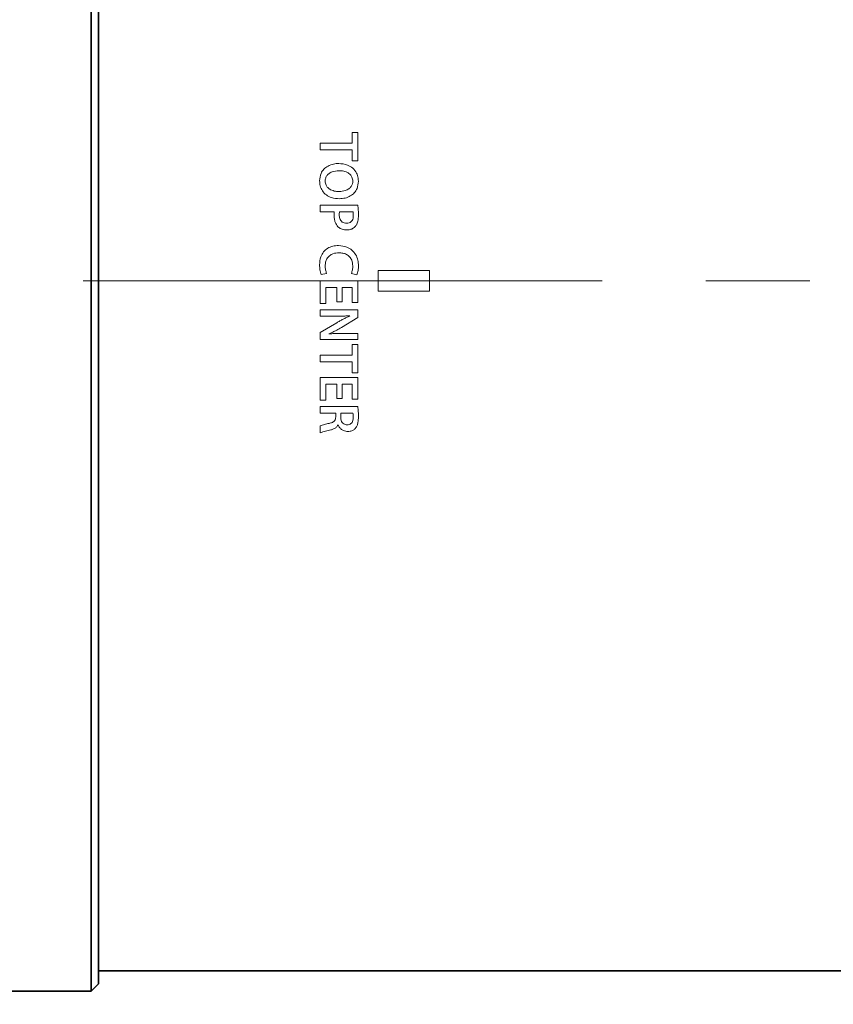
# Model space of a CAD drawing. Header units: millimetres. Extents: x 0 to 1118, y 0 to 864.
# Tile 272 of 339: x 622 to 642, y 709 to 733. Entities that reach past the tile are written whole.
import ezdxf

# ---------------------------------------------------------------- set-up
doc = ezdxf.new("R2010")
doc.units = ezdxf.units.MM
doc.linetypes.add('CENTERX2', pattern=[20.32, 12.7, -2.54, 2.54, -2.54])
doc.styles.add('SLDTEXTSTYLE0', font='TXT', dxfattribs={"width": 0.605})
doc.dimstyles.new('SLDDIMSTYLE1', dxfattribs={"dimtxt": 3.175, "dimasz": 4.572, "dimexe": 0, "dimexo": 0.0625, "dimgap": 0.79375, "dimtad": 0, "dimtih": 1, "dimtoh": 1, "dimdec": 1, "dimlfac": 4, "dimrnd": 1e-09, "dimzin": 4, "dimdsep": 46, "dimtxsty": 'SLDTEXTSTYLE0', "dimsah": 1, "dimcen": 0.09, "dimadec": 0, "dimazin": 1, "dimtfac": 1, "dimtofl": 0, "dimtmove": 0, "dimatfit": 3, "dimfxl": 1, "dimfrac": 2, "dimtolj": 1, "dimtzin": 12, "dimarcsym": 0})

# ---------------------------------------------------------------- blocks, each defined once
blk = doc.blocks.new('_D_17')
at = {"color": 7, "linetype": 'Continuous', "lineweight": 0}
for p, q in [((688.238, 798.934), (558.151, 798.934)), ((559.751, 798.934), (559.751, 732.534)), ((560.963, 731.806), (559.872, 731.806)), ((559.872, 731.806), (559.872, 726.934)), ((569.452, 731.806), (570.544, 731.806)), ((570.544, 731.806), (570.544, 726.934)), ((559.872, 726.934), (560.963, 726.934)), ((570.544, 726.934), (569.452, 726.934)), ((559.751, 654.934), (559.751, 721.333)), ((688.238, 654.934), (558.151, 654.934))]:
    blk.add_line(p, q, dxfattribs=at)
at = {"color": 7, "linetype": 'Continuous', "lineweight": 18}
for points in [[(559.751, 798.934), (558.989, 794.362), (560.513, 794.362)], [(559.751, 654.934), (560.513, 659.506), (558.989, 659.506)]]:
    blk.add_solid(points, dxfattribs=at)
at = {"color": 7, "linetype": 'Continuous', "lineweight": 18, "char_height": 3.175, "attachment_point": 1, "style": 'SLDTEXTSTYLE0'}
for s, insert in [('576.0', (547.867, 731.026)), ('22.7', (560.963, 731.026)), ('2 PLACES', (549.324, 725.426))]:
    blk.add_mtext(s, dxfattribs=dict(at, insert=insert))
blk = doc.blocks.new('_D_18')
at = {"color": 7, "linetype": 'Continuous', "lineweight": 0}
for p, q in [((620.925, 726.934), (593.076, 726.934)), ((594.676, 726.934), (594.676, 694.098)), ((595.888, 693.37), (594.797, 693.37)), ((594.797, 693.37), (594.797, 688.497)), ((604.377, 693.37), (605.469, 693.37)), ((605.469, 693.37), (605.469, 688.497)), ((594.797, 688.497), (595.888, 688.497)), ((605.469, 688.497), (604.377, 688.497)), ((594.676, 654.934), (594.676, 687.77)), ((688.238, 654.934), (593.076, 654.934))]:
    blk.add_line(p, q, dxfattribs=at)
at = {"color": 7, "linetype": 'Continuous', "lineweight": 18}
for points in [[(594.676, 726.934), (593.914, 722.362), (595.438, 722.362)], [(594.676, 654.934), (595.438, 659.506), (593.914, 659.506)]]:
    blk.add_solid(points, dxfattribs=at)
at = {"color": 7, "linetype": 'Continuous', "lineweight": 18, "char_height": 3.175, "attachment_point": 1, "style": 'SLDTEXTSTYLE0'}
for s, insert in [('288.0', (582.792, 692.59)), ('11.3', (595.888, 692.59))]:
    blk.add_mtext(s, dxfattribs=dict(at, insert=insert))

msp = doc.modelspace()

# ---------------------------------------------------------------- linework, layer by layer
at = {"color": 7, "linetype": 'Continuous', "lineweight": 35}
for p, q in [((623.949, 709.5587), (623.949, 744.3087)), ((624.1258, 709.7354), (624.1258, 744.1319)), ((624.1258, 710.0587), (655.1758, 710.0587)), ((623.949, 709.5587), (624.1258, 709.7354)), ((621.7508, 709.5587), (623.949, 709.5587))]:
    msp.add_line(p, q, dxfattribs=at)
at = {"color": 7, "linetype": 'Continuous', "lineweight": 18}
for p, q in [((630.3394, 730.5624), (630.4776, 730.5624)), ((630.3394, 730.2989), (630.3394, 730.5624)), ((630.4776, 730.5624), (630.4776, 729.8691)), ((629.5516, 730.2989), (630.3394, 730.2989)), ((629.5516, 730.1353), (629.5516, 730.2989)), ((630.3394, 730.1353), (629.5516, 730.1353)), ((630.3394, 729.8691), (630.3394, 730.1353)), ((630.4776, 729.8691), (630.3394, 729.8691)), ((630.3533, 729.3714), (630.3533, 729.3713)), ((630.4892, 729.3673), (630.4894, 729.3671)), ((629.5516, 728.7868), (630.4717, 728.7868)), ((629.5516, 728.6232), (629.5516, 728.7868)), ((629.8999, 728.6232), (629.5516, 728.6232)), ((630.3562, 728.6232), (630.0275, 728.6232)), ((629.7115, 727.1129), (629.5796, 727.0854)), ((630.4497, 727.0772), (630.3166, 727.1142)), ((630.9758, 727.1837), (630.9758, 726.6837)), ((632.2258, 727.1837), (630.9758, 727.1837)), ((632.2258, 726.6837), (632.2258, 727.1837)), ((629.5516, 726.9315), (630.4776, 726.9315)), ((629.5516, 726.3782), (629.5516, 726.9315)), ((630.4776, 726.9315), (630.4776, 726.3987)), ((629.6898, 726.7679), (629.6898, 726.3782)), ((629.9587, 726.7679), (629.6898, 726.7679)), ((629.9587, 726.4193), (629.9587, 726.7679)), ((630.3394, 726.7679), (630.0959, 726.7679)), ((630.0959, 726.7679), (630.0959, 726.4193)), ((630.3394, 726.3987), (630.3394, 726.7679)), ((630.9758, 726.6837), (632.2258, 726.6837)), ((629.6898, 726.3782), (629.5516, 726.3782)), ((630.0959, 726.4193), (629.9587, 726.4193)), ((630.4776, 726.3987), (630.3394, 726.3987)), ((629.5516, 726.2199), (630.4776, 726.2199)), ((629.5516, 726.069), (629.5516, 726.2199)), ((630.4776, 726.2199), (630.4776, 726.032)), ((629.8827, 726.069), (629.5516, 726.069)), ((629.5516, 725.6659), (629.9576, 725.9072)), ((630.4776, 726.032), (630.0784, 725.7934)), ((630.2771, 726.073), (630.2759, 726.077)), ((629.5516, 725.4972), (629.5516, 725.6659)), ((629.766, 725.6362), (629.766, 725.6334)), ((630.1537, 725.6481), (630.4764, 725.6481)), ((630.4764, 725.6481), (630.4764, 725.4972)), ((630.4764, 725.4972), (629.5516, 725.4972)), ((630.3394, 725.3779), (630.4776, 725.3779)), ((630.3394, 725.1144), (630.3394, 725.3779)), ((630.4776, 725.3779), (630.4776, 724.6845)), ((629.5516, 725.1144), (630.3394, 725.1144)), ((629.5516, 724.9508), (629.5516, 725.1144)), ((630.3394, 724.9508), (629.5516, 724.9508)), ((630.3394, 724.6845), (630.3394, 724.9508)), ((630.4776, 724.6845), (630.3394, 724.6845)), ((629.5516, 724.568), (630.4776, 724.568)), ((629.5516, 724.0146), (629.5516, 724.568)), ((630.4776, 724.568), (630.4776, 724.0352)), ((629.6898, 724.4044), (629.6898, 724.0146)), ((629.9587, 724.4044), (629.6898, 724.4044)), ((629.9587, 724.0558), (629.9587, 724.4044)), ((630.3394, 724.4044), (630.0959, 724.4044)), ((630.0959, 724.4044), (630.0959, 724.0558)), ((630.3394, 724.0352), (630.3394, 724.4044)), ((629.6898, 724.0146), (629.5516, 724.0146)), ((630.0959, 724.0558), (629.9587, 724.0558)), ((630.4776, 724.0352), (630.3394, 724.0352)), ((629.5516, 723.8564), (630.4715, 723.8564)), ((629.5516, 723.6928), (629.5516, 723.8564)), ((629.9338, 723.6928), (629.5516, 723.6928)), ((629.9338, 723.609), (629.9338, 723.6928)), ((630.0573, 723.6928), (630.0575, 723.5941)), ((630.3565, 723.6928), (630.0573, 723.6928)), ((629.5516, 723.2137), (629.5516, 723.3846)), ((629.9942, 723.4116), (629.9902, 723.4116))]:
    msp.add_line(p, q, dxfattribs=at)
at = {"color": 7, "linetype": 'CENTERX2', "lineweight": 18}
msp.add_line((656.776, 726.9337), (622.5256, 726.9337), dxfattribs=at)
at = {"color": 7, "linetype": 'Continuous', "lineweight": 18}
for points, knots in [([(629.5401, 729.3808), (629.5465, 729.4421), (629.5573, 729.5457), (629.641, 729.6685), (629.747, 729.7486), (629.8739, 729.7955), (629.9647, 729.8008), (630.0079, 729.8034)], [0, 0, 0, 0, 0.2592495, 0.4379995, 0.6161559, 0.8177647, 1, 1, 1, 1]), ([(630.0079, 729.8034), (630.0817, 729.7965), (630.2057, 729.7851), (630.3561, 729.6925), (630.4472, 729.5786), (630.484, 729.4626), (630.4878, 729.3929), (630.4892, 729.3673)], [0, 0, 0, 0, 0.3006992, 0.5048973, 0.7099281, 0.8934671, 1, 1, 1, 1]), ([(630.0106, 729.627), (629.9535, 729.6222), (629.8652, 729.6147), (629.7653, 729.5588), (629.7086, 729.4998), (629.6811, 729.4345), (629.6776, 729.3905), (629.6761, 729.3713)], [0, 0, 0, 0, 0.36031751, 0.55621591, 0.71632234, 0.87678524, 1, 1, 1, 1]), ([(630.3533, 729.3713), (630.3493, 729.4054), (630.3424, 729.4635), (630.2912, 729.5371), (630.2105, 729.592), (630.1117, 729.623), (630.0397, 729.6259), (630.0106, 729.627)], [0, 0, 0, 0, 0.2135908, 0.3644845, 0.5490497, 0.8184554, 1, 1, 1, 1]), ([(630.0241, 728.9409), (629.9581, 728.9458), (629.8451, 728.9541), (629.6996, 729.0269), (629.6032, 729.1295), (629.5486, 729.2538), (629.5428, 729.3398), (629.5401, 729.3808)], [0, 0, 0, 0, 0.26693216, 0.45681205, 0.64723352, 0.831837, 1, 1, 1, 1]), ([(629.6761, 729.3713), (629.6801, 729.3375), (629.687, 729.2794), (629.7391, 729.2063), (629.8194, 729.1515), (629.9175, 729.1213), (629.9886, 729.1183), (630.0174, 729.1172)], [0, 0, 0, 0, 0.2130242, 0.3659858, 0.5521461, 0.8188542, 1, 1, 1, 1]), ([(630.0174, 729.1172), (630.069, 729.1214), (630.1541, 729.1284), (630.2537, 729.178), (630.3144, 729.2351), (630.3467, 729.3015), (630.3512, 729.3487), (630.3533, 729.3714)], [0, 0, 0, 0, 0.3271306, 0.5387001, 0.6960938, 0.8537682, 1, 1, 1, 1]), ([(630.4894, 729.3671), (630.4834, 729.3071), (630.4732, 729.2052), (630.3941, 729.0813), (630.2913, 729.0006), (630.1642, 728.9495), (630.0712, 728.9438), (630.0241, 728.9409)], [0, 0, 0, 0, 0.2541125, 0.4310678, 0.6077844, 0.8017216, 1, 1, 1, 1]), ([(630.4717, 728.7868), (630.4775, 728.7451), (630.4862, 728.6823), (630.4895, 728.5976), (630.4901, 728.5551), (630.4903, 728.5338)], [0, 0, 0, 0, 0.4975414, 0.7486538, 1, 1, 1, 1]), ([(629.8947, 728.542), (629.8948, 728.5555), (629.8949, 728.5759), (629.8972, 728.6029), (629.899, 728.6164), (629.8999, 728.6232)], [0, 0, 0, 0, 0.4986712, 0.7491265, 1, 1, 1, 1]), ([(629.9888, 728.2555), (629.9639, 728.2901), (629.9214, 728.3491), (629.8987, 728.451), (629.896, 728.5113), (629.8947, 728.542)], [0, 0, 0, 0, 0.4102167, 0.7003442, 1, 1, 1, 1]), ([(630.0275, 728.6232), (630.0251, 728.6099), (630.0214, 728.5898), (630.0201, 728.5626), (630.0202, 728.5488), (630.0202, 728.542)], [0, 0, 0, 0, 0.4960022, 0.7476875, 1, 1, 1, 1]), ([(630.0202, 728.542), (630.0219, 728.5141), (630.0248, 728.4677), (630.053, 728.408), (630.0915, 728.369), (630.1428, 728.346), (630.1793, 728.3434), (630.1991, 728.342)], [0, 0, 0, 0, 0.27417985, 0.45717498, 0.64119653, 0.80506893, 1, 1, 1, 1]), ([(630.1991, 728.342), (630.2215, 728.3437), (630.2594, 728.3466), (630.3071, 728.3728), (630.3412, 728.4119), (630.3619, 728.4656), (630.3639, 728.5064), (630.3649, 728.5271)], [0, 0, 0, 0, 0.2360151, 0.40038, 0.5648186, 0.7800698, 1, 1, 1, 1]), ([(630.3649, 728.5271), (630.3644, 728.5431), (630.3637, 728.5672), (630.3615, 728.5994), (630.358, 728.6152), (630.3562, 728.6232)], [0, 0, 0, 0, 0.4980199, 0.7479803, 1, 1, 1, 1]), ([(630.4903, 728.5338), (630.4898, 728.5102), (630.4887, 728.463), (630.4761, 728.3829), (630.4535, 728.3141), (630.425, 728.2766), (630.4171, 728.2662)], [0, 0, 0, 0, 0.2505865, 0.5014801, 0.8614235, 1, 1, 1, 1]), ([(630.2064, 728.1784), (630.1866, 728.1792), (630.1298, 728.1813), (630.0507, 728.2032), (630.0055, 728.2414), (629.9888, 728.2555)], [0, 0, 0, 0, 0.2517831, 0.7244544, 1, 1, 1, 1]), ([(630.4171, 728.2662), (630.3938, 728.2449), (630.3504, 728.205), (630.2732, 728.1819), (630.2263, 728.1794), (630.2064, 728.1784)], [0, 0, 0, 0, 0.39868414, 0.74589231, 1, 1, 1, 1]), ([(629.5389, 727.3241), (629.5441, 727.3903), (629.553, 727.5024), (629.6305, 727.6431), (629.7343, 727.734), (629.864, 727.7869), (629.956, 727.7927), (630.0031, 727.7956)], [0, 0, 0, 0, 0.2646126, 0.4475695, 0.6308755, 0.8107956, 1, 1, 1, 1]), ([(630.0112, 727.6193), (629.962, 727.6155), (629.8803, 727.6091), (629.7795, 727.5517), (629.7171, 727.4789), (629.6829, 727.3899), (629.6791, 727.3285), (629.6771, 727.2967)], [0, 0, 0, 0, 0.2790846, 0.4636118, 0.6486832, 0.817892, 1, 1, 1, 1]), ([(630.0031, 727.7956), (630.0737, 727.7892), (630.1922, 727.7784), (630.3362, 727.6901), (630.4289, 727.577), (630.4818, 727.4422), (630.4876, 727.3473), (630.4903, 727.3022)], [0, 0, 0, 0, 0.26976328, 0.45229365, 0.634721, 0.82625686, 1, 1, 1, 1]), ([(630.3522, 727.2953), (630.3478, 727.344), (630.3404, 727.4256), (630.2772, 727.5236), (630.1995, 727.5829), (630.107, 727.6137), (630.0437, 727.6174), (630.0112, 727.6193)], [0, 0, 0, 0, 0.2724992, 0.4568745, 0.6418342, 0.8163201, 1, 1, 1, 1]), ([(629.5796, 727.0854), (629.5723, 727.1046), (629.5576, 727.1428), (629.5425, 727.223), (629.5403, 727.2837), (629.5389, 727.3241)], [0, 0, 0, 0, 0.2521674, 0.5032474, 1, 1, 1, 1]), ([(629.6771, 727.2967), (629.6776, 727.281), (629.6786, 727.2495), (629.686, 727.1871), (629.7013, 727.1425), (629.7115, 727.1129)], [0, 0, 0, 0, 0.2507922, 0.5018452, 1, 1, 1, 1]), ([(630.3166, 727.1142), (630.3222, 727.1287), (630.3334, 727.1576), (630.3486, 727.2179), (630.3507, 727.2644), (630.3522, 727.2953)], [0, 0, 0, 0, 0.2508911, 0.5017367, 1, 1, 1, 1]), ([(630.4903, 727.3022), (630.4898, 727.283), (630.4888, 727.2445), (630.4814, 727.1679), (630.4624, 727.1134), (630.4497, 727.0772)], [0, 0, 0, 0, 0.2510514, 0.5023046, 1, 1, 1, 1]), ([(630.2759, 726.077), (630.2432, 726.0753), (630.1777, 726.072), (630.0466, 726.0694), (629.9483, 726.0692), (629.8827, 726.069)], [0, 0, 0, 0, 0.2500361, 0.5000876, 1, 1, 1, 1]), ([(629.9576, 725.9072), (629.9837, 725.9221), (630.0357, 725.952), (630.115, 725.9947), (630.195, 726.0359), (630.2497, 726.0606), (630.2771, 726.073)], [0, 0, 0, 0, 0.24999383, 0.50000287, 0.74984601, 1, 1, 1, 1]), ([(630.0784, 725.7934), (630.0531, 725.7788), (630.0026, 725.7496), (629.9252, 725.7089), (629.8466, 725.6704), (629.7929, 725.6476), (629.766, 725.6362)], [0, 0, 0, 0, 0.2499595, 0.4999575, 0.7497835, 1, 1, 1, 1]), ([(629.766, 725.6334), (629.7983, 725.6359), (629.8628, 725.6409), (629.992, 725.6468), (630.089, 725.6476), (630.1537, 725.6481)], [0, 0, 0, 0, 0.2500566, 0.50013817, 1, 1, 1, 1]), ([(630.4715, 723.8564), (630.4771, 723.815), (630.4855, 723.7527), (630.4896, 723.6691), (630.4901, 723.6272), (630.4903, 723.6062)], [0, 0, 0, 0, 0.4982246, 0.7489512, 1, 1, 1, 1]), ([(629.771, 723.4454), (629.7991, 723.4521), (629.8418, 723.4623), (629.8927, 723.4929), (629.9212, 723.531), (629.9322, 723.572), (629.9334, 723.5988), (629.9338, 723.609)], [0, 0, 0, 0, 0.33467984, 0.50733262, 0.68178705, 0.87985561, 1, 1, 1, 1]), ([(630.0575, 723.5941), (630.0592, 723.568), (630.0621, 723.5244), (630.0898, 723.4689), (630.1268, 723.4326), (630.1711, 723.4144), (630.2002, 723.4125), (630.2134, 723.4116)], [0, 0, 0, 0, 0.2908218, 0.4850474, 0.6802837, 0.8550516, 1, 1, 1, 1]), ([(630.2134, 723.4116), (630.2326, 723.4131), (630.2656, 723.4155), (630.3082, 723.437), (630.3394, 723.4716), (630.3617, 723.5239), (630.3637, 723.5662), (630.3649, 723.5899)], [0, 0, 0, 0, 0.2132253, 0.3669347, 0.5210676, 0.730764, 1, 1, 1, 1]), ([(630.3649, 723.5899), (630.3645, 723.6071), (630.364, 723.6328), (630.3616, 723.6673), (630.3582, 723.6842), (630.3565, 723.6928)], [0, 0, 0, 0, 0.49816262, 0.74820589, 1, 1, 1, 1]), ([(630.4903, 723.6062), (630.4888, 723.5591), (630.4864, 723.4871), (630.4618, 723.3906), (630.4327, 723.3477), (630.4177, 723.3256)], [0, 0, 0, 0, 0.4785652, 0.7318768, 1, 1, 1, 1]), ([(629.5516, 723.3846), (629.5694, 723.3913), (629.605, 723.4048), (629.6785, 723.424), (629.734, 723.4368), (629.771, 723.4454)], [0, 0, 0, 0, 0.2506107, 0.5005358, 1, 1, 1, 1]), ([(629.8111, 723.2855), (629.7676, 723.2748), (629.7022, 723.2588), (629.6147, 723.2379), (629.5727, 723.2218), (629.5516, 723.2137)], [0, 0, 0, 0, 0.4991418, 0.7489713, 1, 1, 1, 1]), ([(629.9902, 723.4116), (629.9779, 723.39), (629.9527, 723.346), (629.8843, 723.3073), (629.8354, 723.2927), (629.8111, 723.2855)], [0, 0, 0, 0, 0.32665867, 0.66611034, 1, 1, 1, 1]), ([(630.2302, 723.248), (630.1951, 723.2517), (630.1329, 723.2582), (630.0592, 723.3096), (630.0155, 723.3615), (629.9997, 723.3986), (629.9942, 723.4116)], [0, 0, 0, 0, 0.3384056, 0.6000152, 0.8600511, 1, 1, 1, 1]), ([(630.4177, 723.3256), (630.3993, 723.3083), (630.3625, 723.2735), (630.2939, 723.2515), (630.2494, 723.2491), (630.2302, 723.248)], [0, 0, 0, 0, 0.3617202, 0.72473824, 1, 1, 1, 1])]:
    msp.add_open_spline(points, degree=3, knots=knots, dxfattribs=at)

# ---------------------------------------------------------------- dimensions: what is measured, and where the dimension line sits
dim = msp.add_linear_dim(base=(559.7508, 654.9337), p1=(689.8387, 798.9337), p2=(689.8387, 654.9337), angle=90, text='<>\\P2 PLACES', dimstyle='SLDDIMSTYLE1', dxfattribs=at)
dim.commit()
dim.dimension.update_dxf_attribs({"geometry": '_D_17', "text_midpoint": (559.7508, 726.9337), "dimtype": 160})
dim = msp.add_linear_dim(base=(594.6758, 726.9337), p1=(689.8387, 654.9337), p2=(622.5256, 726.9337), angle=90, dimstyle='SLDDIMSTYLE1', dxfattribs=at)
dim.commit()
dim.dimension.update_dxf_attribs({"geometry": '_D_18', "text_midpoint": (594.6758, 690.9337), "dimtype": 160})

doc.saveas('drawing.dxf')
